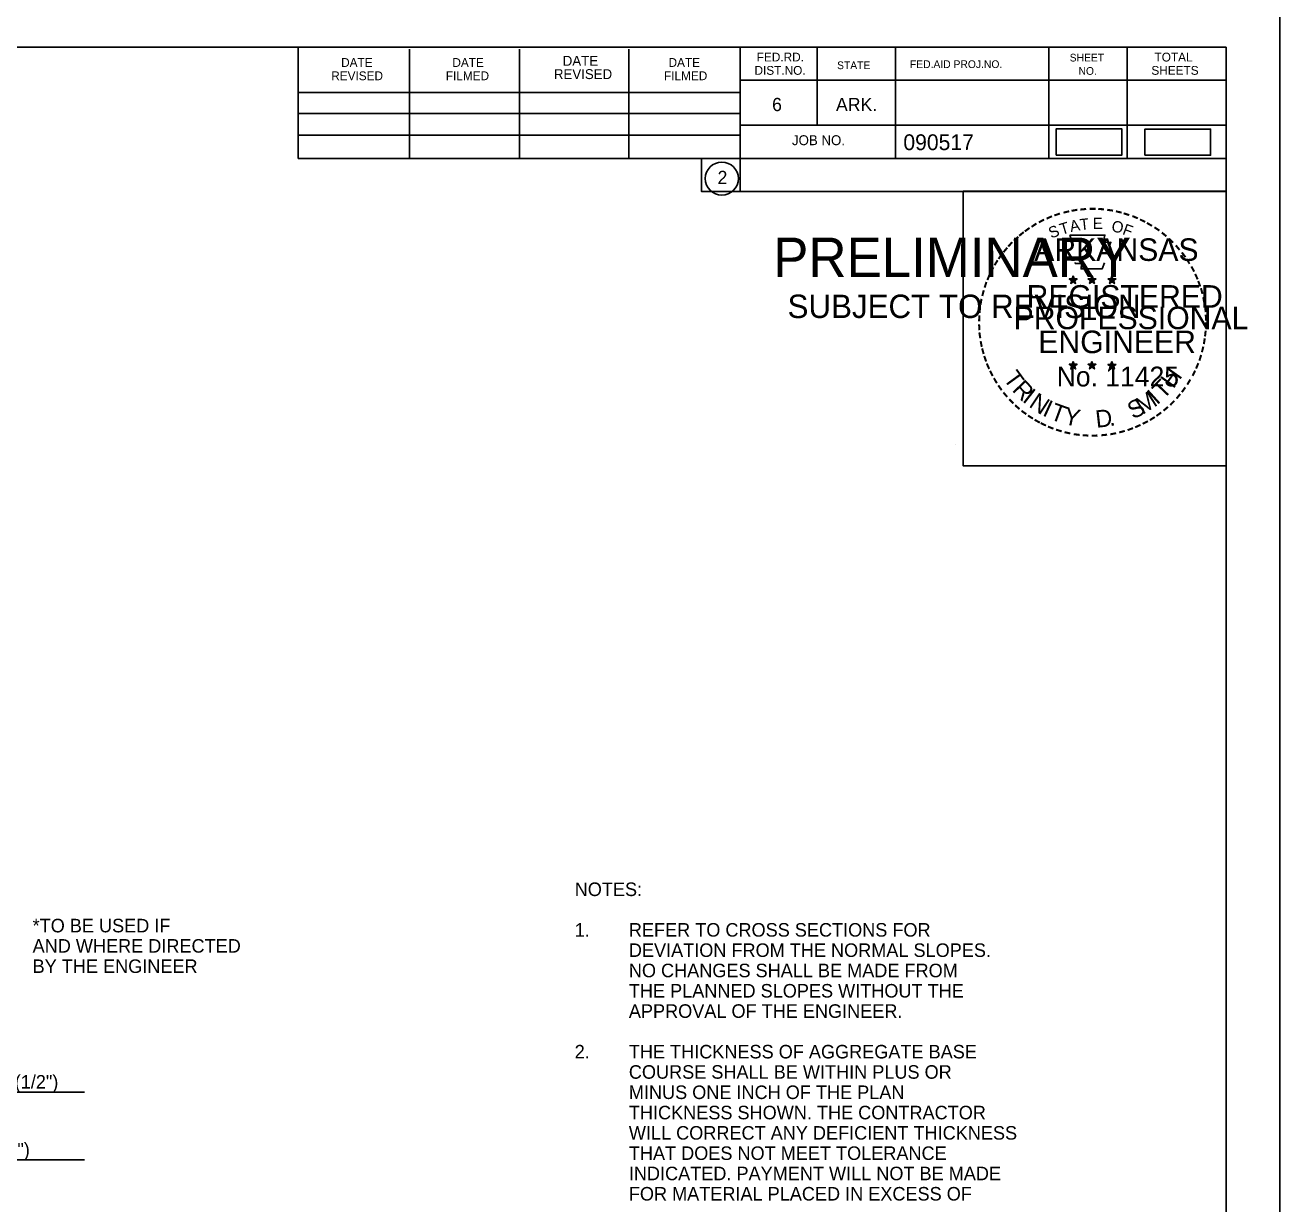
# Model space of a CAD drawing. Extents: x 2263886 to 2266026, y -3122850 to -3121850.
# Drawn here: x 2265636.7 to 2265692.4, y -3122603.7 to -3122551.5 of the extents above; entities that cross this region are included whole.
import ezdxf

# ---------------------------------------------------------------- set-up
doc = ezdxf.new("R2010")
doc.units = 0
for name, color, linetype in [('_CIVIL_CONSTRUCTION', 7, 'Continuous'), ('R_Border PE', 7, 'Continuous'), ('R_Border Prem', 7, 'Continuous'), ('R_Draft', 7, 'Continuous'), ('R_Vert Alg', 7, 'Continuous')]:
    doc.layers.add(name, color=color, linetype=linetype)

msp = doc.modelspace()

# ---------------------------------------------------------------- linework, layer by layer
at = {"layer": '_CIVIL_CONSTRUCTION'}
msp.add_line((2265677.995, -3122570.068), (2265677.995, -3122570.068), dxfattribs=at)
for points in [[(2265525.685, -3122550.488), (2265692.355, -3122550.488), (2265692.355, -3122657.157), (2265525.685, -3122657.157)], [(2265648.849, -3122552.436), (2265648.849, -3122557.376), (2265666.715, -3122557.376), (2265666.715, -3122558.836), (2265678.315, -3122558.836), (2265678.315, -3122571.002), (2265689.979, -3122571.002), (2265689.979, -3122655.166), (2265531.889, -3122655.166), (2265531.889, -3122552.436)], [(2265678.315, -3122558.82), (2265689.979, -3122558.82), (2265689.979, -3122571.002), (2265678.315, -3122571.002)]]:
    msp.add_lwpolyline(points, close=True, dxfattribs=at)
at = {"layer": 'R_Border PE'}
for p, q in [((2265683.195, -3122562.586), (2265683.174, -3122562.712)), ((2265683.195, -3122562.768), (2265683.195, -3122562.586)), ((2265683.195, -3122562.586), (2265683.219, -3122562.711)), ((2265684.03, -3122562.586), (2265684.009, -3122562.712)), ((2265684.03, -3122562.768), (2265684.03, -3122562.586)), ((2265684.03, -3122562.586), (2265684.054, -3122562.711)), ((2265684.912, -3122562.592), (2265684.891, -3122562.718)), ((2265684.912, -3122562.774), (2265684.912, -3122562.592)), ((2265684.912, -3122562.592), (2265684.936, -3122562.717)), ((2265683.02, -3122562.713), (2265683.195, -3122562.768)), ((2265683.02, -3122562.713), (2265683.147, -3122562.735)), ((2265683.02, -3122562.713), (2265683.139, -3122562.774)), ((2265683.087, -3122562.917), (2265683.195, -3122562.768)), ((2265683.087, -3122562.917), (2265683.15, -3122562.795)), ((2265683.087, -3122562.917), (2265683.194, -3122562.808)), ((2265683.301, -3122562.917), (2265683.194, -3122562.81)), ((2265683.368, -3122562.713), (2265683.195, -3122562.768)), ((2265683.301, -3122562.917), (2265683.195, -3122562.768)), ((2265683.368, -3122562.713), (2265683.225, -3122562.737)), ((2265683.301, -3122562.917), (2265683.233, -3122562.771)), ((2265683.368, -3122562.713), (2265683.266, -3122562.764)), ((2265683.855, -3122562.713), (2265684.03, -3122562.768)), ((2265683.855, -3122562.713), (2265683.982, -3122562.735)), ((2265683.855, -3122562.713), (2265683.974, -3122562.774)), ((2265683.922, -3122562.917), (2265684.03, -3122562.768)), ((2265683.922, -3122562.917), (2265683.985, -3122562.795)), ((2265683.922, -3122562.917), (2265684.029, -3122562.808)), ((2265684.136, -3122562.917), (2265684.029, -3122562.81)), ((2265684.203, -3122562.713), (2265684.03, -3122562.768)), ((2265684.136, -3122562.917), (2265684.03, -3122562.768)), ((2265684.203, -3122562.713), (2265684.06, -3122562.737)), ((2265684.136, -3122562.917), (2265684.068, -3122562.771)), ((2265684.203, -3122562.713), (2265684.101, -3122562.764)), ((2265684.737, -3122562.719), (2265684.912, -3122562.774)), ((2265684.737, -3122562.719), (2265684.864, -3122562.741)), ((2265684.737, -3122562.719), (2265684.856, -3122562.78)), ((2265684.804, -3122562.923), (2265684.912, -3122562.774)), ((2265684.804, -3122562.923), (2265684.867, -3122562.801)), ((2265684.804, -3122562.923), (2265684.911, -3122562.814)), ((2265685.018, -3122562.923), (2265684.911, -3122562.816)), ((2265685.085, -3122562.719), (2265684.912, -3122562.774)), ((2265685.018, -3122562.923), (2265684.912, -3122562.774)), ((2265685.085, -3122562.719), (2265684.942, -3122562.743)), ((2265685.018, -3122562.923), (2265684.95, -3122562.777)), ((2265685.085, -3122562.719), (2265684.983, -3122562.77)), ((2265683.018, -3122566.499), (2265683.193, -3122566.555)), ((2265683.018, -3122566.499), (2265683.145, -3122566.522)), ((2265683.018, -3122566.499), (2265683.137, -3122566.56)), ((2265683.085, -3122566.703), (2265683.193, -3122566.555)), ((2265683.085, -3122566.703), (2265683.148, -3122566.581)), ((2265683.193, -3122566.372), (2265683.172, -3122566.498)), ((2265683.193, -3122566.555), (2265683.193, -3122566.372)), ((2265683.193, -3122566.372), (2265683.217, -3122566.497)), ((2265683.366, -3122566.499), (2265683.193, -3122566.555)), ((2265683.299, -3122566.703), (2265683.193, -3122566.555)), ((2265683.366, -3122566.499), (2265683.223, -3122566.524)), ((2265683.299, -3122566.703), (2265683.231, -3122566.558)), ((2265683.366, -3122566.499), (2265683.264, -3122566.55)), ((2265683.853, -3122566.499), (2265684.027, -3122566.555)), ((2265683.853, -3122566.499), (2265683.979, -3122566.522)), ((2265683.853, -3122566.499), (2265683.971, -3122566.56)), ((2265683.919, -3122566.703), (2265684.027, -3122566.555)), ((2265683.919, -3122566.703), (2265683.982, -3122566.581)), ((2265684.027, -3122566.372), (2265684.007, -3122566.498)), ((2265684.027, -3122566.555), (2265684.027, -3122566.372)), ((2265684.027, -3122566.372), (2265684.052, -3122566.497)), ((2265684.201, -3122566.499), (2265684.027, -3122566.555)), ((2265684.134, -3122566.703), (2265684.027, -3122566.555)), ((2265684.201, -3122566.499), (2265684.058, -3122566.524)), ((2265684.134, -3122566.703), (2265684.065, -3122566.558)), ((2265684.201, -3122566.499), (2265684.099, -3122566.55)), ((2265684.736, -3122566.504), (2265684.911, -3122566.56)), ((2265684.736, -3122566.504), (2265684.863, -3122566.527)), ((2265684.736, -3122566.504), (2265684.855, -3122566.565)), ((2265684.803, -3122566.708), (2265684.911, -3122566.56)), ((2265684.803, -3122566.708), (2265684.866, -3122566.586)), ((2265684.911, -3122566.377), (2265684.89, -3122566.503)), ((2265684.911, -3122566.56), (2265684.911, -3122566.377)), ((2265684.911, -3122566.377), (2265684.935, -3122566.502)), ((2265685.084, -3122566.504), (2265684.911, -3122566.56)), ((2265685.017, -3122566.708), (2265684.911, -3122566.56)), ((2265685.084, -3122566.504), (2265684.941, -3122566.529)), ((2265685.017, -3122566.708), (2265684.949, -3122566.563)), ((2265685.084, -3122566.504), (2265684.982, -3122566.555)), ((2265683.085, -3122566.703), (2265683.192, -3122566.595)), ((2265683.299, -3122566.703), (2265683.192, -3122566.596)), ((2265683.919, -3122566.703), (2265684.026, -3122566.595)), ((2265684.134, -3122566.703), (2265684.026, -3122566.596)), ((2265684.803, -3122566.708), (2265684.91, -3122566.6)), ((2265685.017, -3122566.708), (2265684.91, -3122566.601))]:
    msp.add_line(p, q, dxfattribs=at)
for points in [[(2265683.041, -3122560.774), (2265683.175, -3122561.187)], [(2265684.796, -3122561.235), (2265684.867, -3122561.093), (2265684.525, -3122561.105), (2265684.599, -3122560.774), (2265683.041, -3122560.774)], [(2265683.287, -3122561.985), (2265683.287, -3122562.029), (2265683.568, -3122562.038), (2265683.541, -3122562.275), (2265684.476, -3122562.275), (2265684.577, -3122562.007)], [(2265683.195, -3122562.586), (2265683.301, -3122562.917), (2265683.02, -3122562.713), (2265683.368, -3122562.713), (2265683.087, -3122562.917), (2265683.195, -3122562.586)], [(2265684.03, -3122562.586), (2265684.136, -3122562.917), (2265683.855, -3122562.713), (2265684.203, -3122562.713), (2265683.922, -3122562.917), (2265684.03, -3122562.586)], [(2265684.912, -3122562.592), (2265685.018, -3122562.923), (2265684.737, -3122562.719), (2265685.085, -3122562.719), (2265684.804, -3122562.923), (2265684.912, -3122562.592)], [(2265683.193, -3122566.372), (2265683.299, -3122566.703), (2265683.018, -3122566.499), (2265683.366, -3122566.499), (2265683.085, -3122566.703), (2265683.193, -3122566.372)], [(2265684.027, -3122566.372), (2265684.134, -3122566.703), (2265683.853, -3122566.499), (2265684.201, -3122566.499), (2265683.919, -3122566.703), (2265684.027, -3122566.372)], [(2265684.911, -3122566.377), (2265685.017, -3122566.708), (2265684.736, -3122566.504), (2265685.084, -3122566.504), (2265684.803, -3122566.708), (2265684.911, -3122566.377)]]:
    msp.add_lwpolyline(points, dxfattribs=at)
for centre, radius in [((2265683.194, -3122562.769), 0.0861), ((2265683.194, -3122562.769), 0.0723), ((2265684.029, -3122562.769), 0.0861), ((2265684.029, -3122562.769), 0.0723), ((2265684.911, -3122562.775), 0.0861), ((2265683.194, -3122562.769), 0.0579), ((2265683.194, -3122562.769), 0.0495), ((2265683.194, -3122562.769), 0.0374), ((2265683.194, -3122562.769), 0.0248), ((2265683.194, -3122562.769), 0.0148), ((2265684.029, -3122562.769), 0.0579), ((2265684.029, -3122562.769), 0.0495), ((2265684.029, -3122562.769), 0.0374), ((2265684.029, -3122562.769), 0.0248), ((2265684.029, -3122562.769), 0.0148), ((2265684.911, -3122562.775), 0.0723), ((2265684.911, -3122562.775), 0.0579), ((2265684.911, -3122562.775), 0.0495), ((2265684.911, -3122562.775), 0.0374), ((2265684.911, -3122562.775), 0.0248), ((2265684.911, -3122562.775), 0.0148), ((2265683.192, -3122566.555), 0.0861), ((2265683.192, -3122566.555), 0.0723), ((2265683.192, -3122566.555), 0.0579), ((2265683.192, -3122566.555), 0.0495), ((2265683.192, -3122566.555), 0.0374), ((2265683.192, -3122566.555), 0.0248), ((2265683.192, -3122566.555), 0.0148), ((2265684.027, -3122566.555), 0.0861), ((2265684.027, -3122566.555), 0.0723), ((2265684.027, -3122566.555), 0.0579), ((2265684.027, -3122566.555), 0.0495), ((2265684.027, -3122566.555), 0.0374), ((2265684.027, -3122566.555), 0.0248), ((2265684.027, -3122566.555), 0.0148), ((2265684.91, -3122566.56), 0.0861), ((2265684.91, -3122566.56), 0.0723), ((2265684.91, -3122566.56), 0.0579), ((2265684.91, -3122566.56), 0.0495), ((2265684.91, -3122566.56), 0.0374), ((2265684.91, -3122566.56), 0.0248), ((2265684.91, -3122566.56), 0.0148)]:
    msp.add_circle(centre, radius, dxfattribs=at)
at = {"layer": 'R_Border Prem'}
for p, q in [((2265621.643, -3122598.768), (2265639.369, -3122598.768)), ((2265621.748, -3122601.768), (2265639.369, -3122601.768))]:
    msp.add_line(p, q, dxfattribs=at)
at = {"layer": 'R_Draft'}
for p, q in [((2265531.889, -3122552.436), (2265689.979, -3122552.436)), ((2265648.849, -3122557.376), (2265648.849, -3122552.436)), ((2265653.779, -3122557.376), (2265653.779, -3122552.536)), ((2265658.659, -3122557.376), (2265658.659, -3122552.536)), ((2265663.499, -3122557.376), (2265663.499, -3122552.536)), ((2265668.429, -3122552.436), (2265668.429, -3122558.836)), ((2265671.849, -3122552.436), (2265671.849, -3122555.906)), ((2265675.319, -3122552.436), (2265675.319, -3122557.376)), ((2265682.109, -3122552.436), (2265682.109, -3122557.376)), ((2265685.579, -3122552.436), (2265685.579, -3122557.376)), ((2265689.979, -3122655.166), (2265689.979, -3122552.436)), ((2265689.979, -3122553.906), (2265668.429, -3122553.906)), ((2265689.979, -3122553.896), (2265689.979, -3122553.896)), ((2265648.849, -3122554.446), (2265668.429, -3122554.446)), ((2265648.849, -3122555.376), (2265668.429, -3122555.376)), ((2265689.979, -3122555.906), (2265668.429, -3122555.906)), ((2265669.909, -3122555.906), (2265689.979, -3122555.906)), ((2265648.849, -3122557.376), (2265648.849, -3122556.346)), ((2265648.849, -3122556.346), (2265668.429, -3122556.346)), ((2265689.979, -3122557.376), (2265648.849, -3122557.376)), ((2265668.429, -3122558.836), (2265689.979, -3122558.836))]:
    msp.add_line(p, q, dxfattribs=at)
msp.add_circle((2265667.622, -3122558.268), 0.733, dxfattribs=at)
at = {"layer": 'R_Vert Alg'}
for points in [[(2265682.437, -3122557.223), (2265685.354, -3122557.223), (2265685.354, -3122556.068), (2265682.437, -3122556.068)], [(2265686.369, -3122557.231), (2265689.286, -3122557.231), (2265689.286, -3122556.076), (2265686.369, -3122556.076)]]:
    msp.add_lwpolyline(points, close=True, dxfattribs=at)

# ---------------------------------------------------------------- texts
at = {"layer": 'R_Border PE'}
for s, height, rotation, p in [('-', 0.8, 24.3072, (2265682.098, -3122560.345)), ('-', 0.8, 19.1761, (2265682.415, -3122560.21)), ('-', 0.8, 13.6302, (2265682.79, -3122560.09)), ('-', 0.8, 10.2193, (2265683.129, -3122560.009)), ('-', 0.8, 5.8968, (2265683.493, -3122559.954)), ('-', 0.8, 0.1862, (2265683.879, -3122559.918)), ('-', 0.8, 357.743, (2265684.241, -3122559.924)), ('-', 0.8, 352.1617, (2265684.613, -3122559.952)), ('-', 0.8, 347.2049, (2265684.972, -3122560.009)), ('-', 0.8, 342.3362, (2265685.29, -3122560.087)), ('-', 0.8, 337.8551, (2265685.657, -3122560.198)), ('-', 0.8, 36.2317, (2265681.194, -3122560.886)), ('-', 0.8, 34.0636, (2265681.483, -3122560.688)), ('-', 0.8, 28.7918, (2265681.781, -3122560.503)), ('S', 0.5, 21.594, (2265682.218, -3122560.935)), ('T', 0.5, 16.4036, (2265682.675, -3122560.769)), ('A', 0.5, 11.2132, (2265683.088, -3122560.644)), ('T', 0.5, 6.0228, (2265683.513, -3122560.561)), ('E', 0.5, 0.8323, (2265684.065, -3122560.506)), ('O', 0.5, 350.4515, (2265684.867, -3122560.611)), ('F', 0.5, 340.0707, (2265685.344, -3122560.725)), ('-', 0.8, 334.1211, (2265685.973, -3122560.334)), ('-', 0.8, 329.6409, (2265686.262, -3122560.475)), ('-', 0.8, 325.8627, (2265686.584, -3122560.656)), ('-', 0.8, 42.9622, (2265680.739, -3122561.283)), ('-', 0.8, 38.9507, (2265680.956, -3122561.075)), ('-', 0.8, 320.5297, (2265686.889, -3122560.869)), ('-', 0.8, 315.5786, (2265687.188, -3122561.113)), ('-', 0.8, 50.6142, (2265680.314, -3122561.765)), ('-', 0.8, 48.4231, (2265680.515, -3122561.522)), ('-', 0.8, 309.8797, (2265687.473, -3122561.388)), ('-', 0.8, 306.6522, (2265687.735, -3122561.689)), ('-', 0.8, 58.0706, (2265679.945, -3122562.312)), ('-', 0.8, 54.2325, (2265680.107, -3122562.049)), ('-', 0.7, 303.6753, (2265687.978, -3122561.973)), ('-', 0.8, 299.6684, (2265688.138, -3122562.276)), ('-', 0.8, 67.7743, (2265679.659, -3122562.925)), ('-', 0.8, 62.8713, (2265679.788, -3122562.619)), ('-', 0.8, 294.6628, (2265688.3, -3122562.582)), ('-', 0.8, 75.461, (2265679.451, -3122563.597)), ('-', 0.8, 72.3945, (2265679.549, -3122563.24)), ('-', 0.8, 290.5728, (2265688.428, -3122562.871)), ('-', 0.8, 285.1233, (2265688.545, -3122563.161)), ('-', 0.8, 81.2013, (2265679.385, -3122563.953)), ('-', 0.8, 280.5493, (2265688.645, -3122563.532)), ('-', 0.8, 89.0622, (2265679.334, -3122564.649)), ('-', 0.8, 85.1863, (2265679.347, -3122564.299)), ('-', 0.8, 276.5962, (2265688.726, -3122563.916)), ('-', 0.8, 274.3301, (2265688.756, -3122564.277)), ('-', 0.8, 94.1959, (2265679.352, -3122565.012)), ('-', 0.8, 269.9407, (2265688.773, -3122564.593)), ('-', 0.8, 98.9479, (2265679.388, -3122565.345)), ('-', 0.8, 101.7149, (2265679.455, -3122565.712)), ('-', 0.8, 260.9953, (2265688.728, -3122565.253)), ('-', 0.8, 263.5172, (2265688.764, -3122564.926)), ('-', 0.8, 105.4578, (2265679.536, -3122566.009)), ('-', 0.8, 255.7626, (2265688.673, -3122565.592)), ('-', 0.8, 109.0874, (2265679.644, -3122566.325)), ('-', 0.8, 114.0643, (2265679.771, -3122566.623)), ('-', 0.8, 247.8887, (2265688.471, -3122566.288)), ('-', 0.8, 252.8681, (2265688.583, -3122565.952)), ('-', 0.8, 115.7289, (2265679.923, -3122566.932)), ('-', 0.8, 120.4471, (2265680.102, -3122567.225)), ('T', 0.77, 306.0406, (2265680.073, -3122567.136)), ('T', 0.77, 46.6444, (2265687.188, -3122568.089)), ('H', 0.77, 54.6088, (2265687.633, -3122567.618)), ('-', 0.8, 244.6197, (2265688.34, -3122566.603)), ('-', 0.8, 125.8934, (2265680.303, -3122567.505)), ('R', 0.77, 314.005, (2265680.454, -3122567.659)), ('I', 0.77, 321.9694, (2265680.904, -3122568.125)), ('M', 0.77, 32.6563, (2265686.265, -3122568.752)), ('I', 0.77, 42.1136, (2265686.907, -3122568.328)), ('-', 0.8, 233.8452, (2265687.942, -3122567.305)), ('-', 0.8, 239.0712, (2265688.143, -3122566.979)), ('-', 0.8, 130.7181, (2265680.534, -3122567.781)), ('-', 0.8, 134.2238, (2265680.793, -3122568.054)), ('N', 0.77, 326.5002, (2265681.188, -3122568.361)), ('I', 0.77, 335.3603, (2265681.792, -3122568.754)), ('T', 0.77, 339.8912, (2265682.122, -3122568.918)), ('S', 0.77, 26.9312, (2265685.846, -3122568.955)), ('-', 0.8, 225.7653, (2265687.488, -3122567.87)), ('-', 0.8, 231.2538, (2265687.727, -3122567.588)), ('-', 0.8, 138.9338, (2265681.055, -3122568.286)), ('-', 0.8, 144.6463, (2265681.333, -3122568.489)), ('-', 0.8, 148.0898, (2265681.614, -3122568.674)), ('Y', 0.77, 347.8556, (2265682.731, -3122569.141)), ('D', 0.77, 6.3969, (2265684.223, -3122569.32)), ('-', 0.8, 212.2491, (2265686.685, -3122568.554)), ('-', 0.8, 215.7363, (2265686.952, -3122568.361)), ('-', 0.8, 221.0851, (2265687.227, -3122568.125)), ('-', 0.8, 151.5704, (2265681.903, -3122568.837)), ('-', 0.8, 154.6002, (2265682.164, -3122568.96)), ('-', 0.8, 158.5612, (2265682.476, -3122569.087)), ('-', 0.8, 162.7983, (2265682.82, -3122569.194)), ('.', 0.77, 13.7642, (2265684.819, -3122569.256)), ('-', 0.8, 200.7184, (2265685.785, -3122569.023)), ('-', 0.8, 204.2516, (2265686.094, -3122568.887)), ('-', 0.8, 207.3568, (2265686.406, -3122568.727)), ('-', 0.8, 167.5555, (2265683.177, -3122569.276)), ('-', 0.8, 173.1155, (2265683.563, -3122569.331)), ('-', 0.8, 176.5183, (2265683.937, -3122569.357)), ('-', 0.8, 181.5918, (2265684.309, -3122569.348)), ('-', 0.8, 185.8167, (2265684.714, -3122569.31)), ('-', 0.8, 191.2858, (2265685.082, -3122569.244)), ('-', 0.8, 195.4743, (2265685.446, -3122569.144))]:
    msp.add_text(s, height=height, rotation=rotation, dxfattribs=at).set_placement(p)
for s, height, p in [('ARKANSAS', 1, (2265681.467, -3122561.918)), ('REGISTERED', 1, (2265681.128, -3122563.992)), ('DWB', 0.005, (2265683.188, -3122562.771)), ('DWB', 0.005, (2265684.023, -3122562.771)), ('DWB', 0.005, (2265684.905, -3122562.776)), ('PROFESSIONAL', 1, (2265680.554, -3122564.944)), ('ENGINEER', 1, (2265681.648, -3122566.007)), ('No. 11425', 0.8785, (2265682.462, -3122567.482)), ('DWB', 0.005, (2265683.186, -3122566.557)), ('DWB', 0.005, (2265684.021, -3122566.557)), ('DWB', 0.005, (2265684.904, -3122566.562))]:
    msp.add_text(s, height=height, dxfattribs=at).set_placement(p)
at = {"layer": 'R_Border Prem'}
for s, height, p in [('PRELIMINARY', 1.75, (2265669.898, -3122562.636)), ('DWB', 0.005, (2265670.004, -3122561.712)), ('SUBJECT TO REVISION', 1.03756, (2265670.535, -3122564.45)), ('NOTES:', 0.6, (2265661.1, -3122590.077)), ('*TO BE USED IF', 0.6, (2265637.074, -3122591.687)), ('1.', 0.6, (2265661.1, -3122591.877)), ('REFER TO CROSS SECTIONS FOR', 0.6, (2265663.5, -3122591.877)), ('AND WHERE DIRECTED', 0.6, (2265637.074, -3122592.587)), ('DEVIATION FROM THE NORMAL SLOPES.', 0.6, (2265663.5, -3122592.777)), ('BY THE ENGINEER', 0.6, (2265637.074, -3122593.487)), ('NO CHANGES SHALL BE MADE FROM', 0.6, (2265663.5, -3122593.677)), ('THE PLANNED SLOPES WITHOUT THE', 0.6, (2265663.5, -3122594.577)), ('APPROVAL OF THE ENGINEER.', 0.6, (2265663.5, -3122595.477)), ('2.', 0.6, (2265661.1, -3122597.277)), ('THE THICKNESS OF AGGREGATE BASE', 0.6, (2265663.5, -3122597.277)), ('COURSE SHALL BE WITHIN PLUS OR', 0.6, (2265663.5, -3122598.177)), ('3\'-7 1/2" ACHM SURFACE COURSE (1/2")', 0.6, (2265622.825, -3122598.616)), ('MINUS ONE INCH OF THE PLAN', 0.6, (2265663.5, -3122599.077)), ('THICKNESS SHOWN. THE CONTRACTOR', 0.6, (2265663.5, -3122599.977)), ('WILL CORRECT ANY DEFICIENT THICKNESS', 0.6, (2265663.5, -3122600.877)), ('3\'-9 1/8" ACHM BINDER COURSE (1")', 0.6, (2265623.032, -3122601.619)), ('THAT DOES NOT MEET TOLERANCE', 0.6, (2265663.5, -3122601.777)), ('INDICATED. PAYMENT WILL NOT BE MADE', 0.6, (2265663.5, -3122602.677)), ('FOR MATERIAL PLACED IN EXCESS OF', 0.6, (2265663.5, -3122603.577))]:
    msp.add_text(s, height=height, dxfattribs=at).set_placement(p)
at = {"layer": 'R_Draft'}
for s, height, p in [('FED.RD.', 0.391, (2265669.169, -3122553.076)), ('TOTAL', 0.391, (2265686.799, -3122553.076)), ('DATE', 0.391, (2265650.749, -3122553.316)), ('DATE', 0.391, (2265655.679, -3122553.316)), ('DATE', 0.4396, (2265660.569, -3122553.266)), ('DATE', 0.391, (2265665.259, -3122553.316)), ('STATE', 0.342, (2265672.729, -3122553.416)), ('FED.AID PROJ.NO.', 0.342, (2265675.959, -3122553.366)), ('SHEET', 0.342, (2265683.039, -3122553.076)), ('REVISED', 0.391, (2265650.309, -3122553.906)), ('FILMED', 0.391, (2265655.389, -3122553.906)), ('REVISED', 0.4396, (2265660.179, -3122553.856)), ('FILMED', 0.391, (2265665.059, -3122553.906)), ('DIST.NO.', 0.391, (2265669.069, -3122553.666)), ('NO.', 0.342, (2265683.429, -3122553.666)), ('SHEETS', 0.391, (2265686.659, -3122553.666)), ('6', 0.586, (2265669.849, -3122555.276)), ('ARK.', 0.5861, (2265672.679, -3122555.276)), ('JOB NO.', 0.4396, (2265670.729, -3122556.786)), ('090517', 0.7, (2265675.667, -3122557.006)), ('2', 0.586, (2265667.431, -3122558.511))]:
    msp.add_text(s, height=height, dxfattribs=at).set_placement(p)

doc.saveas('drawing.dxf')
